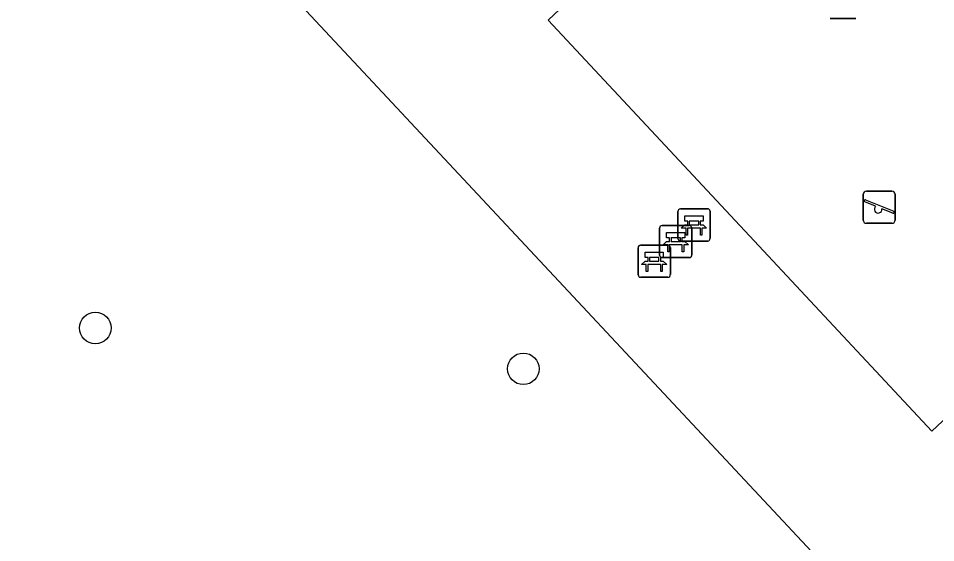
# Model space of a CAD drawing. Extents: x 157445 to 158888, y 383061 to 384688.
# Drawn here: x 158122.79 to 158151.29, y 384144.41 to 384160.7 of the extents above; entities that cross this region are included whole.
import ezdxf

# ---------------------------------------------------------------- set-up
doc = ezdxf.new("R2010")
doc.units = 0
for name, color, linetype in [('IMGEO_Bank', 7, 'Continuous'), ('IMGEO_Boom', 7, 'Continuous'), ('IMGEO_Groenvoorziening', 7, 'Continuous'), ('IMGEO_Speelvoorziening', 7, 'Continuous'), ('IMGEO_Terreindeel_zand', 7, 'Continuous'), ('IMGEO_Voetpad_open', 7, 'Continuous')]:
    doc.layers.add(name, color=color, linetype=linetype)

msp = doc.modelspace()

# ---------------------------------------------------------------- linework, layer by layer
at = {"layer": 'IMGEO_Bank'}
for p, q in [((158143.284, 384153.853), (158143.284, 384154.694)), ((158143.284, 384154.694), (158143.284, 384153.853)), ((158143.359, 384154.778), (158144.2, 384154.778)), ((158144.2, 384154.778), (158143.359, 384154.778)), ((158144.284, 384154.703), (158144.284, 384153.862)), ((158144.284, 384153.862), (158144.284, 384154.703)), ((158142.791, 384154.262), (158143.632, 384154.262)), ((158143.632, 384154.262), (158142.791, 384154.262)), ((158143.593, 384154.284), (158143.593, 384154.39)), ((158143.637, 384154.39), (158143.637, 384154.284)), ((158143.925, 384154.396), (158143.643, 384154.396)), ((158143.643, 384154.278), (158143.925, 384154.278)), ((158143.931, 384154.284), (158143.931, 384154.39)), ((158143.975, 384154.39), (158143.975, 384154.284)), ((158142.716, 384153.337), (158142.716, 384154.178)), ((158142.716, 384154.178), (158142.716, 384153.337)), ((158143.981, 384154.176), (158143.588, 384154.176)), ((158143.716, 384154.187), (158143.716, 384153.346)), ((158143.716, 384153.346), (158143.716, 384154.187)), ((158143.025, 384153.768), (158143.025, 384153.874)), ((158143.069, 384153.874), (158143.069, 384153.768)), ((158143.357, 384153.88), (158143.075, 384153.88)), ((158143.075, 384153.762), (158143.357, 384153.762)), ((158143.363, 384153.768), (158143.363, 384153.874)), ((158144.209, 384153.778), (158143.368, 384153.778)), ((158143.368, 384153.778), (158144.209, 384153.778)), ((158143.407, 384153.874), (158143.407, 384153.768)), ((158142.048, 384152.726), (158142.048, 384153.567)), ((158142.048, 384153.567), (158142.048, 384152.726)), ((158142.123, 384153.651), (158142.964, 384153.651)), ((158142.964, 384153.651), (158142.123, 384153.651)), ((158143.413, 384153.66), (158143.02, 384153.66)), ((158143.048, 384153.576), (158143.048, 384152.735)), ((158143.048, 384152.735), (158143.048, 384153.576)), ((158142.357, 384153.157), (158142.357, 384153.263)), ((158142.401, 384153.263), (158142.401, 384153.157)), ((158142.689, 384153.269), (158142.407, 384153.269)), ((158142.407, 384153.151), (158142.689, 384153.151)), ((158142.695, 384153.157), (158142.695, 384153.263)), ((158142.739, 384153.263), (158142.739, 384153.157)), ((158143.641, 384153.262), (158142.8, 384153.262)), ((158142.8, 384153.262), (158143.641, 384153.262)), ((158142.745, 384153.049), (158142.352, 384153.049)), ((158142.973, 384152.651), (158142.132, 384152.651)), ((158142.132, 384152.651), (158142.973, 384152.651))]:
    msp.add_line(p, q, dxfattribs=at)
for points in [[(158143.587, 384154.396), (158143.501, 384154.396), (158143.501, 384154.557), (158144.064, 384154.557), (158144.064, 384154.396), (158143.981, 384154.396)], [(158143.531, 384154.176), (158143.389, 384154.176), (158143.501, 384154.278), (158143.587, 384154.278)], [(158143.981, 384154.278), (158144.064, 384154.278), (158144.176, 384154.176), (158144.037, 384154.176)], [(158143.019, 384153.88), (158142.933, 384153.88), (158142.933, 384154.041), (158143.496, 384154.041), (158143.496, 384153.88), (158143.413, 384153.88)], [(158143.581, 384154.169), (158143.581, 384153.962), (158143.538, 384153.962), (158143.538, 384154.169)], [(158144.031, 384154.169), (158144.031, 384153.962), (158143.987, 384153.962), (158143.987, 384154.169)], [(158142.963, 384153.66), (158142.821, 384153.66), (158142.933, 384153.762), (158143.019, 384153.762)], [(158143.413, 384153.762), (158143.496, 384153.762), (158143.608, 384153.66), (158143.469, 384153.66)], [(158142.351, 384153.269), (158142.265, 384153.269), (158142.265, 384153.43), (158142.828, 384153.43), (158142.828, 384153.269), (158142.745, 384153.269)], [(158143.013, 384153.653), (158143.013, 384153.446), (158142.97, 384153.446), (158142.97, 384153.653)], [(158143.463, 384153.653), (158143.463, 384153.446), (158143.419, 384153.446), (158143.419, 384153.653)], [(158142.295, 384153.049), (158142.153, 384153.049), (158142.265, 384153.151), (158142.351, 384153.151)], [(158142.745, 384153.151), (158142.828, 384153.151), (158142.94, 384153.049), (158142.801, 384153.049)], [(158142.345, 384153.042), (158142.345, 384152.835), (158142.302, 384152.835), (158142.302, 384153.042)], [(158142.795, 384153.042), (158142.795, 384152.835), (158142.751, 384152.835), (158142.751, 384153.042)]]:
    msp.add_lwpolyline(points, dxfattribs=at)
for centre, radius, start, end in [((158143.362, 384154.7), 0.0779, 92.4484, 184.2845), ((158143.362, 384154.7), 0.0779, 92.4484, 184.2845), ((158144.206, 384154.7), 0.0779, 2.4484, 94.2845), ((158144.206, 384154.7), 0.0779, 2.4484, 94.2845), ((158142.794, 384154.184), 0.0779, 92.4484, 184.2845), ((158142.794, 384154.184), 0.0779, 92.4484, 184.2845), ((158143.586, 384154.389), 0.00671, 2.8957, 87.1043), ((158143.586, 384154.285), 0.00671, 272.8957, 357.1043), ((158143.638, 384154.184), 0.0779, 2.4484, 94.2845), ((158143.638, 384154.184), 0.0779, 2.4484, 94.2845), ((158143.643, 384154.389), 0.00671, 92.8957, 177.1043), ((158143.643, 384154.285), 0.00671, 182.8957, 267.1043), ((158143.925, 384154.389), 0.00671, 2.8957, 87.1043), ((158143.925, 384154.285), 0.00671, 272.8957, 357.1043), ((158143.982, 384154.389), 0.00671, 92.8957, 177.1043), ((158143.982, 384154.285), 0.00671, 182.8957, 267.1043), ((158143.531, 384154.169), 0.00671, 2.8957, 87.1043), ((158143.588, 384154.169), 0.00671, 92.8957, 177.1043), ((158143.98, 384154.169), 0.00671, 2.8957, 87.1043), ((158144.037, 384154.169), 0.00671, 92.8957, 177.1043), ((158143.018, 384153.873), 0.00671, 2.8957, 87.1043), ((158143.018, 384153.769), 0.00671, 272.8957, 357.1043), ((158143.075, 384153.873), 0.00671, 92.8957, 177.1043), ((158143.075, 384153.769), 0.00671, 182.8957, 267.1043), ((158143.362, 384153.856), 0.0779, 182.4484, 274.2845), ((158143.362, 384153.856), 0.0779, 182.4484, 274.2845), ((158143.357, 384153.873), 0.00671, 2.8957, 87.1043), ((158143.357, 384153.769), 0.00671, 272.8957, 357.1043), ((158143.414, 384153.873), 0.00671, 92.8957, 177.1043), ((158143.414, 384153.769), 0.00671, 182.8957, 267.1043), ((158144.206, 384153.856), 0.0779, 272.4484, 4.2845), ((158144.206, 384153.856), 0.0779, 272.4484, 4.2845), ((158142.126, 384153.573), 0.0779, 92.4484, 184.2845), ((158142.126, 384153.573), 0.0779, 92.4484, 184.2845), ((158142.963, 384153.653), 0.00671, 2.8957, 87.1043), ((158142.97, 384153.573), 0.0779, 2.4484, 94.2845), ((158142.97, 384153.573), 0.0779, 2.4484, 94.2845), ((158143.02, 384153.653), 0.00671, 92.8957, 177.1043), ((158143.412, 384153.653), 0.00671, 2.8957, 87.1043), ((158143.469, 384153.653), 0.00671, 92.8957, 177.1043), ((158142.35, 384153.262), 0.00671, 2.8957, 87.1043), ((158142.35, 384153.158), 0.00671, 272.8957, 357.1043), ((158142.407, 384153.262), 0.00671, 92.8957, 177.1043), ((158142.407, 384153.158), 0.00671, 182.8957, 267.1043), ((158142.689, 384153.262), 0.00671, 2.8957, 87.1043), ((158142.689, 384153.158), 0.00671, 272.8957, 357.1043), ((158142.794, 384153.34), 0.0779, 182.4484, 274.2845), ((158142.794, 384153.34), 0.0779, 182.4484, 274.2845), ((158142.746, 384153.262), 0.00671, 92.8957, 177.1043), ((158142.746, 384153.158), 0.00671, 182.8957, 267.1043), ((158143.638, 384153.34), 0.0779, 272.4484, 4.2845), ((158143.638, 384153.34), 0.0779, 272.4484, 4.2845), ((158142.295, 384153.042), 0.00671, 2.8957, 87.1043), ((158142.352, 384153.042), 0.00671, 92.8957, 177.1043), ((158142.744, 384153.042), 0.00671, 2.8957, 87.1043), ((158142.801, 384153.042), 0.00671, 92.8957, 177.1043), ((158142.126, 384152.729), 0.0779, 182.4484, 274.2845), ((158142.126, 384152.729), 0.0779, 182.4484, 274.2845), ((158142.97, 384152.729), 0.0779, 272.4484, 4.2845), ((158142.97, 384152.729), 0.0779, 272.4484, 4.2845)]:
    msp.add_arc(centre, radius, start, end, dxfattribs=at)
at = {"layer": 'IMGEO_Boom'}
for centre in [(158125.182, 384151.077), (158138.479, 384149.807)]:
    msp.add_circle(centre, 0.489, dxfattribs=at)
at = {"layer": 'IMGEO_Groenvoorziening'}
msp.add_lwpolyline([(158110.819, 384183.299), (158110.84, 384183.421), (158060.005, 384135.709), (158108.144, 384084.208), (158158.849, 384131.917)], close=True, dxfattribs=at)
at = {"layer": 'IMGEO_Speelvoorziening'}
for p, q in [((158148.809, 384160.696), (158148.019, 384160.696)), ((158148.019, 384160.696), (158148.809, 384160.696)), ((158149.043, 384154.429), (158149.043, 384155.229)), ((158149.043, 384155.229), (158149.043, 384154.429)), ((158149.143, 384155.329), (158149.933, 384155.329)), ((158149.933, 384155.329), (158149.143, 384155.329)), ((158150.033, 384155.229), (158150.033, 384154.429)), ((158150.033, 384154.429), (158150.033, 384155.229)), ((158149.426, 384154.857), (158149.087, 384154.994)), ((158149.112, 384155.054), (158149.988, 384154.701)), ((158149.964, 384154.641), (158149.624, 384154.778)), ((158149.933, 384154.329), (158149.143, 384154.329)), ((158149.143, 384154.329), (158149.933, 384154.329))]:
    msp.add_line(p, q, dxfattribs=at)
for centre, radius, start, end in [((158149.143, 384155.229), 0.1, 90, 180), ((158149.143, 384155.229), 0.1, 90, 180), ((158149.933, 384155.229), 0.1, 0, 90), ((158149.933, 384155.229), 0.1, 360, 90), ((158149.1, 384155.024), 0.0327, 68.078, 248.078), ((158149.505, 384154.767), 0.12, 130.9928, 5.1632), ((158149.976, 384154.671), 0.0327, 248.078, 68.078), ((158149.143, 384154.429), 0.1, 180, 270), ((158149.143, 384154.429), 0.1, 180, 270), ((158149.933, 384154.429), 0.1, 270, 0), ((158149.933, 384154.429), 0.1, 270, 0)]:
    msp.add_arc(centre, radius, start, end, dxfattribs=at)
at = {"layer": 'IMGEO_Terreindeel_zand'}
msp.add_lwpolyline([(158163.973, 384159.873), (158158.005, 384166.243), (158152.5, 384161.08), (158146.487, 384167.461), (158139.25, 384160.645), (158151.172, 384147.87)], close=True, dxfattribs=at)
at = {"layer": 'IMGEO_Voetpad_open'}
for points in [[(158118.204, 384182.128), (158117.703, 384182.663), (158114.178, 384186.647), (158110.84, 384183.421), (158110.819, 384183.299), (158158.849, 384131.917), (158162.435, 384135.235), (158159.795, 384138.038), (158154.391, 384143.573), (158152.106, 384145.981), (158166.474, 384159.473), (158176.616, 384148.426), (158180.104, 384151.635), (158177.871, 384154.019), (158131.915, 384203.057), (158128.452, 384199.853), (158132.779, 384195.343), (158135.468, 384192.478), (158128.047, 384185.51), (158124.02, 384181.729), (158121.479, 384179.343), (158121.126, 384179.011)], [(158146.487, 384167.461), (158152.5, 384161.08), (158158.005, 384166.243), (158163.973, 384159.873), (158151.172, 384147.87), (158139.25, 384160.645)]]:
    msp.add_lwpolyline(points, close=True, dxfattribs=at)

doc.saveas('drawing.dxf')
